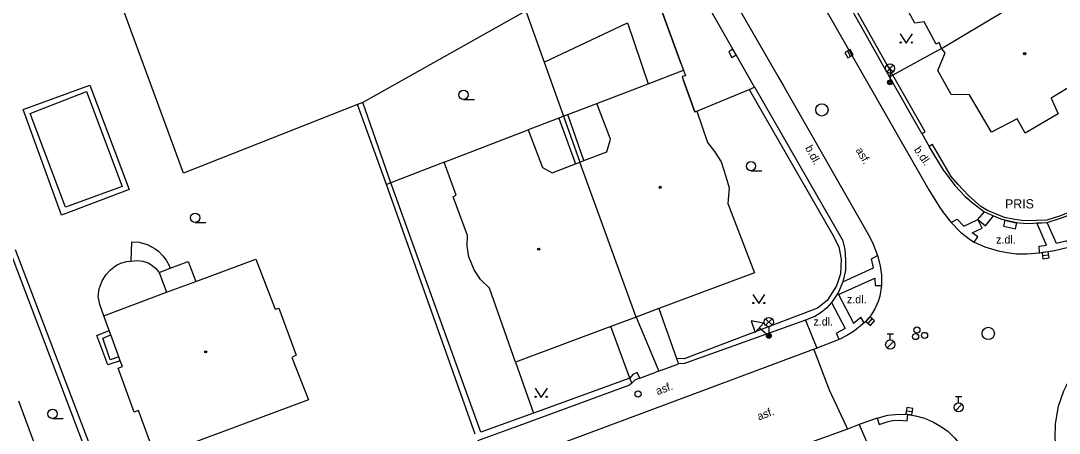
# Model space of a CAD drawing. Extents: x -600391 to -599491, y -1160176 to -1159402.
# Drawn here: x -600309.3 to -600225, y -1159677.9 to -1159644.4 of the extents above; entities that cross this region are included whole.
import ezdxf

# ---------------------------------------------------------------- set-up
doc = ezdxf.new("R2010")
doc.units = 0
for name, color, linetype in [('Level 10', 7, 'Continuous'), ('Level 11', 7, 'Continuous'), ('Level 24', 7, 'Continuous'), ('Level 27', 7, 'Continuous'), ('Level 28', 7, 'Continuous'), ('Level 33', 7, 'Continuous'), ('Level 34', 7, 'Continuous'), ('Level 36', 7, 'Continuous'), ('Level 39', 7, 'Continuous'), ('Level 40', 7, 'Continuous'), ('Level 41', 7, 'Continuous'), ('Level 5', 7, 'Continuous'), ('Level 6', 7, 'Continuous'), ('Level 7', 7, 'Continuous'), ('Level 8', 7, 'Continuous')]:
    doc.layers.add(name, color=color, linetype=linetype)

msp = doc.modelspace()

# ---------------------------------------------------------------- linework, layer by layer
at = {"layer": 'Level 10'}
for points in [[(-600256.34, -1159621.82), (-600242.433, -1159646.16), (-600235.57, -1159658.17)], [(-600261.06, -1159625.97), (-600247.824, -1159648.932), (-600247.33, -1159649.79), (-600240.39, -1159661.95)], [(-600235.57, -1159658.17), (-600234.72, -1159659.51), (-600234.38, -1159660.03), (-600233.75, -1159660.82)], [(-600233.75, -1159660.82), (-600233, -1159661.61), (-600232.18, -1159662.23), (-600231.9, -1159662.42)], [(-600240.39, -1159661.95), (-600240.09, -1159662.59), (-600239.74, -1159663.51)], [(-600231.9, -1159662.42), (-600231.01, -1159662.81), (-600229.93, -1159663.12), (-600229.22, -1159663.27), (-600228.46, -1159663.36), (-600227.59, -1159663.37), (-600226.62, -1159663.29), (-600226.58, -1159663.28)], [(-600226.58, -1159663.28), (-600225.37, -1159663.1), (-600224.23, -1159662.82)], [(-600239.74, -1159663.51), (-600239.53, -1159664.34), (-600239.42, -1159665.11), (-600239.4, -1159665.93)], [(-600239.4, -1159665.93), (-600239.56, -1159666.8), (-600239.68, -1159667.24), (-600239.79, -1159667.49), (-600239.94, -1159667.83), (-600240.34, -1159668.44), (-600240.82, -1159668.98)], [(-600240.82, -1159668.98), (-600241.6, -1159669.61), (-600242.17, -1159669.96), (-600242.84, -1159670.31)], [(-600242.84, -1159670.31), (-600244.66, -1159671.02)], [(-600314.46, -1159697.07), (-600271.47, -1159681.01), (-600268.37, -1159679.85), (-600267.983, -1159679.712), (-600253.41, -1159674.27), (-600244.93, -1159671.11)], [(-600244.93, -1159671.11), (-600244.66, -1159671.02)], [(-600224.35, -1159682.57), (-600224.7, -1159681.62), (-600225.05, -1159680.48), (-600225.18, -1159679.65), (-600225.32, -1159678.37), (-600225.29, -1159677.17), (-600225.05, -1159675.73), (-600224.62, -1159674.49), (-600223.97, -1159673.19), (-600223.52, -1159672.49), (-600222.84, -1159671.66)], [(-600239.75, -1159676.71), (-600238.9, -1159676.47), (-600238.01, -1159676.38), (-600237.27, -1159676.41)], [(-600237.27, -1159676.41), (-600236.64, -1159676.52), (-600235.93, -1159676.72), (-600235.2, -1159677.03), (-600234.54, -1159677.41), (-600234.01, -1159677.8), (-600233.49, -1159678.3), (-600232.89, -1159679), (-600232.42, -1159679.76)], [(-600241.23, -1159677.22), (-600242.17, -1159677.59)], [(-600239.75, -1159676.71), (-600241.23, -1159677.22)], [(-600242.17, -1159677.59), (-600247.8, -1159679.64), (-600250.68, -1159680.71), (-600263.57, -1159685.48), (-600267.36, -1159686.89), (-600267.56, -1159686.96), (-600310.97, -1159703.03), (-600314.42, -1159704.28), (-600314.44, -1159704.29), (-600316.91, -1159705.21)]]:
    msp.add_lwpolyline(points, dxfattribs=at)
at = {"layer": 'Level 11'}
for points in [[(-600249.71, -1159649.83), (-600251.21, -1159647.22), (-600251.48, -1159646.75), (-600253.71, -1159642.85), (-600254.31, -1159641.81), (-600256.76, -1159637.53), (-600257, -1159637.11)], [(-600251.48, -1159646.75), (-600251.81, -1159646.96), (-600251.57, -1159647.42), (-600251.21, -1159647.22)], [(-600309.1, -1159651.65), (-600303.69, -1159649.68), (-600300.49, -1159658.14), (-600305.97, -1159660.23), (-600309.1, -1159651.65)], [(-600305.67, -1159659.58), (-600308.52, -1159651.98), (-600303.96, -1159650.18), (-600301.07, -1159657.89), (-600305.67, -1159659.58)], [(-600264.89, -1159652.06), (-600262.51, -1159651.15)], [(-600265.6, -1159652.34), (-600268.09, -1159653.3)], [(-600274.92, -1159655.92), (-600279.25, -1159657.59)], [(-600279.25, -1159657.59), (-600279.61, -1159657.74)], [(-600233.75, -1159660.82), (-600233.28, -1159660.55), (-600232.73, -1159661.11), (-600231.58, -1159660.59)], [(-600231.9, -1159662.42), (-600231.59, -1159661.98), (-600232.05, -1159661.67), (-600231.23, -1159661.29), (-600231.58, -1159660.59)], [(-600231.58, -1159660.59), (-600231.06, -1159659.95)], [(-600231.58, -1159660.59), (-600230.97, -1159661.09), (-600230.33, -1159660.29)], [(-600226.58, -1159663.28), (-600226.61, -1159662.75), (-600226.01, -1159662.66), (-600226.81, -1159660.86)], [(-600225.2, -1159662.53), (-600225.97, -1159660.81)], [(-600224.23, -1159662.82), (-600224.33, -1159662.3), (-600225.2, -1159662.53)], [(-600300.33, -1159663.95), (-600300.28, -1159662.4)], [(-600300.28, -1159662.4), (-600299.68, -1159662.43), (-600299.03, -1159662.61), (-600298.56, -1159662.84), (-600298.37, -1159662.96), (-600298.11, -1159663.16), (-600297.75, -1159663.52), (-600297.48, -1159663.89), (-600297.24, -1159664.32), (-600297.16, -1159664.53)], [(-600297.16, -1159664.53), (-600295.7, -1159663.99), (-600295.07, -1159665.6)], [(-600242.54, -1159665.63), (-600240.05, -1159664.49), (-600240.23, -1159663.78), (-600239.74, -1159663.51)], [(-600298.05, -1159664.88), (-600297.16, -1159664.53)], [(-600242.9, -1159666.68), (-600239.94, -1159665.33), (-600239.93, -1159665.93)], [(-600302.54, -1159668.41), (-600297.47, -1159666.49)], [(-600239.93, -1159665.93), (-600239.4, -1159665.93)], [(-600243.48, -1159667.31), (-600242.36, -1159669.44)], [(-600242.9, -1159666.68), (-600241.69, -1159669)], [(-600257.5, -1159667.81), (-600256.05, -1159671.86)], [(-600245.59, -1159668.74), (-600244.66, -1159671.02)], [(-600241.69, -1159669), (-600241.08, -1159668.5)], [(-600240.82, -1159668.98), (-600241.08, -1159668.5)], [(-600301.21, -1159672.04), (-600302.21, -1159672.38), (-600303.12, -1159670), (-600302.11, -1159669.59)], [(-600259.84, -1159673.46), (-600261.39, -1159669.26)], [(-600242.36, -1159669.44), (-600243.06, -1159669.81)], [(-600242.84, -1159670.31), (-600243.06, -1159669.81)], [(-600301.33, -1159671.72), (-600302.02, -1159671.97), (-600302.63, -1159670.21), (-600301.99, -1159669.93)], [(-600244.93, -1159671.11), (-600244.83, -1159671.36), (-600243.65, -1159674.4), (-600242.28, -1159677.35), (-600242.17, -1159677.59)], [(-600269.13, -1159672.15), (-600267.67, -1159676.3)], [(-600256.05, -1159671.86), (-600255.9, -1159672.29)], [(-600259.69, -1159673.87), (-600259.84, -1159673.46)], [(-600239.75, -1159676.71), (-600239.61, -1159677.22), (-600238.88, -1159676.98), (-600238.52, -1159676.91), (-600238, -1159676.87), (-600237.32, -1159676.92), (-600237.27, -1159676.41)], [(-600241.23, -1159677.22), (-600240.31, -1159679.36)]]:
    msp.add_lwpolyline(points, dxfattribs=at)
at = {"layer": 'Level 24'}
msp.add_lwpolyline([(-600229.511, -1159661.132), (-600228.532, -1159661.338), (-600228.429, -1159660.848), (-600229.408, -1159660.642)], close=True, dxfattribs=at)
at = {"layer": 'Level 27'}
for p, q in [((-600242.171, -1159646.901), (-600241.929, -1159647.339)), ((-600226.338, -1159663.512), (-600225.842, -1159663.448)), ((-600240.492, -1159669.021), (-600240.168, -1159668.639)), ((-600237.407, -1159676.101), (-600236.913, -1159676.179))]:
    msp.add_line(p, q, dxfattribs=at)
for points in [[(-600242.39, -1159647.022), (-600242.148, -1159647.46), (-600241.71, -1159647.218), (-600241.952, -1159646.78)], [(-600226.306, -1159663.76), (-600225.81, -1159663.696), (-600225.874, -1159663.2), (-600226.37, -1159663.264)], [(-600240.301, -1159669.182), (-600239.978, -1159668.801), (-600240.359, -1159668.478), (-600240.682, -1159668.859)], [(-600237.446, -1159676.347), (-600236.952, -1159676.426), (-600236.874, -1159675.933), (-600237.367, -1159675.854)]]:
    msp.add_lwpolyline(points, close=True, dxfattribs=at)
for centre in [(-600244.25, -1159651.68), (-600230.74, -1159669.83)]:
    msp.add_circle(centre, 0.5, dxfattribs=at)
at = {"layer": 'Level 28'}
for p, q in [((-600238.95, -1159669.855), (-600238.45, -1159669.855)), ((-600238.7, -1159670.355), (-600238.7, -1159669.855)), ((-600238.958, -1159671.002), (-600238.428, -1159670.472)), ((-600233.408, -1159676.102), (-600232.878, -1159675.572)), ((-600233.4, -1159674.955), (-600232.9, -1159674.955)), ((-600233.15, -1159675.455), (-600233.15, -1159674.955))]:
    msp.add_line(p, q, dxfattribs=at)
for centre, radius in [((-600236.65, -1159670.08), 0.25), ((-600236.54, -1159669.55), 0.25), ((-600235.92, -1159669.99), 0.25), ((-600238.7, -1159670.73), 0.375), ((-600259.17, -1159674.75), 0.25), ((-600233.15, -1159675.83), 0.375)]:
    msp.add_circle(centre, radius, dxfattribs=at)
at = {"layer": 'Level 33'}
for p, q in [((-600238.985, -1159648.58), (-600238.455, -1159648.05)), ((-600238.985, -1159648.05), (-600238.455, -1159648.58)), ((-600238.72, -1159648.69), (-600238.72, -1159649.44)), ((-600248.825, -1159669.17), (-600248.295, -1159668.64)), ((-600248.825, -1159668.64), (-600248.295, -1159669.17)), ((-600248.56, -1159669.28), (-600248.56, -1159670.03))]:
    msp.add_line(p, q, dxfattribs=at)
for centre, radius in [((-600238.72, -1159648.315), 0.375), ((-600238.72, -1159649.44), 0.2), ((-600238.72, -1159649.44), 0.145), ((-600238.72, -1159649.44), 0.0876), ((-600248.56, -1159668.905), 0.375), ((-600248.56, -1159670.03), 0.2), ((-600248.56, -1159670.03), 0.145), ((-600248.56, -1159670.03), 0.0876)]:
    msp.add_circle(centre, radius, dxfattribs=at)
at = {"layer": 'Level 34'}
msp.add_line((-600249.328, -1159669.362), (-600248.56, -1159670.03), dxfattribs=at)
msp.add_lwpolyline([(-600249.656, -1159669.739), (-600249, -1159668.985), (-600249.982, -1159668.794)], close=True, dxfattribs=at)
at = {"layer": 'Level 36'}
for p, q in [((-600273.34, -1159650.835), (-600272.465, -1159650.835)), ((-600250.01, -1159656.625), (-600249.135, -1159656.625)), ((-600295.13, -1159660.815), (-600294.255, -1159660.815)), ((-600306.71, -1159676.735), (-600305.835, -1159676.735))]:
    msp.add_line(p, q, dxfattribs=at)
for points in [[(-600237.9, -1159645.51), (-600237.4, -1159646.26), (-600236.9, -1159645.51)], [(-600249.87, -1159666.66), (-600249.37, -1159667.41), (-600248.87, -1159666.66)], [(-600267.54, -1159674.28), (-600267.04, -1159675.03), (-600266.54, -1159674.28)]]:
    msp.add_lwpolyline(points, dxfattribs=at)
for centre, radius in [((-600237.85, -1159646.21), 0.05), ((-600236.951, -1159646.21), 0.05), ((-600273.34, -1159650.46), 0.375), ((-600250.01, -1159656.25), 0.375), ((-600295.13, -1159660.44), 0.375), ((-600249.82, -1159667.36), 0.05), ((-600248.921, -1159667.36), 0.05), ((-600267.49, -1159674.98), 0.05), ((-600266.591, -1159674.98), 0.05), ((-600306.71, -1159676.36), 0.375)]:
    msp.add_circle(centre, radius, dxfattribs=at)
at = {"layer": 'Level 39'}
for centre, radius in [((-600227.78, -1159647.12), 0.09), ((-600227.78, -1159647.12), 0.0398), ((-600257.38, -1159657.97), 0.09), ((-600257.38, -1159657.97), 0.0398), ((-600267.24, -1159662.99), 0.09), ((-600267.24, -1159662.99), 0.0398), ((-600294.28, -1159671.32), 0.09), ((-600294.28, -1159671.32), 0.0398)]:
    msp.add_circle(centre, radius, dxfattribs=at)
at = {"layer": 'Level 5'}
for points in [[(-600234.53, -1159646.7), (-600226.16, -1159641.67)], [(-600236.71, -1159644.63), (-600237.67, -1159642.86)], [(-600268.23, -1159643.8), (-600266.79, -1159647.81)], [(-600257.18, -1159643.79), (-600255.69, -1159647.89)], [(-600235.95, -1159644.53), (-600236.71, -1159644.63)], [(-600234.97, -1159646.35), (-600235.95, -1159644.53)], [(-600266.79, -1159647.81), (-600260.04, -1159644.61)], [(-600260.04, -1159644.61), (-600258.35, -1159649.57)], [(-600234.73, -1159646.2), (-600234.97, -1159646.35)], [(-600234.53, -1159646.7), (-600234.73, -1159646.2)], [(-600234.85, -1159648.48), (-600234.24, -1159647.04)], [(-600234.24, -1159647.04), (-600234.53, -1159646.7)], [(-600255.69, -1159647.89), (-600255.49, -1159648.45)], [(-600258.35, -1159649.57), (-600255.49, -1159648.45)], [(-600255.49, -1159648.45), (-600255.32, -1159648.91)], [(-600233.76, -1159650.43), (-600234.85, -1159648.48)], [(-600221.27, -1159648.07), (-600225.65, -1159650.73)], [(-600262.51, -1159651.15), (-600258.35, -1159649.57)], [(-600255.32, -1159648.91), (-600255.59, -1159648.97)], [(-600255.59, -1159648.97), (-600255.48, -1159649.3)], [(-600255.48, -1159649.3), (-600254.57, -1159651.84)], [(-600232.26, -1159650.45), (-600233.76, -1159650.43)], [(-600230.47, -1159653.48), (-600232.26, -1159650.45)], [(-600261.4, -1159654.06), (-600262.51, -1159651.15)], [(-600225.65, -1159650.73), (-600225.07, -1159652)], [(-600254.57, -1159651.84), (-600254.41, -1159651.78)], [(-600254.41, -1159651.78), (-600253.55, -1159654.34)], [(-600225.07, -1159652), (-600227.76, -1159653.58)], [(-600228.4, -1159652.41), (-600230.47, -1159653.48)], [(-600227.76, -1159653.58), (-600228.4, -1159652.41)], [(-600274.92, -1159655.92), (-600268.09, -1159653.3)], [(-600268.09, -1159653.3), (-600266.93, -1159656.35)], [(-600261.71, -1159655.09), (-600261.4, -1159654.06)], [(-600253.55, -1159654.34), (-600252.98, -1159655.06)], [(-600263.57, -1159655.8), (-600261.71, -1159655.09)], [(-600252.98, -1159655.06), (-600252.44, -1159655.89)], [(-600273.93, -1159658.6), (-600274.92, -1159655.92)], [(-600266.93, -1159656.35), (-600266.16, -1159656.79)], [(-600266.16, -1159656.79), (-600264.26, -1159656.06)], [(-600264.26, -1159656.06), (-600263.9, -1159655.92)], [(-600263.9, -1159655.92), (-600263.57, -1159655.8)], [(-600259.33, -1159668.5), (-600263.9, -1159655.92)], [(-600252.44, -1159655.89), (-600252.06, -1159657.09)], [(-600252.06, -1159657.09), (-600251.78, -1159658)], [(-600251.78, -1159658), (-600251.89, -1159659.27)], [(-600274.19, -1159658.74), (-600273.93, -1159658.6)], [(-600273.02, -1159661.88), (-600274.19, -1159658.74)], [(-600251.89, -1159659.27), (-600249.71, -1159664.91)], [(-600273.06, -1159662.75), (-600273.02, -1159661.88)], [(-600272.91, -1159663.6), (-600273.06, -1159662.75)], [(-600300.7, -1159664), (-600300.33, -1159663.95)], [(-600300.33, -1159663.95), (-600299.85, -1159663.9)], [(-600299.85, -1159663.9), (-600299.38, -1159663.96)], [(-600299.38, -1159663.96), (-600298.96, -1159664.11)], [(-600295.07, -1159665.6), (-600290.21, -1159663.81)], [(-600290.21, -1159663.81), (-600288.63, -1159667.85)], [(-600272.49, -1159664.66), (-600272.91, -1159663.6)], [(-600302.35, -1159665.04), (-600302.01, -1159664.66)], [(-600302.01, -1159664.66), (-600301.6, -1159664.34)], [(-600301.6, -1159664.34), (-600301.46, -1159664.27)], [(-600301.46, -1159664.27), (-600301.17, -1159664.13)], [(-600301.17, -1159664.13), (-600300.7, -1159664)], [(-600298.96, -1159664.11), (-600298.64, -1159664.29)], [(-600298.64, -1159664.29), (-600298.35, -1159664.53)], [(-600298.35, -1159664.53), (-600298.05, -1159664.88)], [(-600271.98, -1159665.45), (-600272.49, -1159664.66)], [(-600302.92, -1159666.2), (-600302.69, -1159665.56)], [(-600302.69, -1159665.56), (-600302.35, -1159665.04)], [(-600298.05, -1159664.88), (-600297.47, -1159666.49)], [(-600297.47, -1159666.49), (-600295.07, -1159665.6)], [(-600271.23, -1159666.16), (-600271.98, -1159665.45)], [(-600249.71, -1159664.91), (-600257.5, -1159667.81)], [(-600303, -1159666.84), (-600302.92, -1159666.2)], [(-600269.13, -1159672.15), (-600271.23, -1159666.16)], [(-600302.88, -1159667.47), (-600303, -1159666.84)], [(-600302.54, -1159668.41), (-600302.88, -1159667.47)], [(-600288.63, -1159667.85), (-600288.34, -1159667.77)], [(-600288.34, -1159667.77), (-600286.92, -1159671.6)], [(-600257.5, -1159667.81), (-600259.33, -1159668.5)], [(-600302.11, -1159669.59), (-600302.54, -1159668.41)], [(-600259.33, -1159668.5), (-600261.39, -1159669.26)], [(-600301.99, -1159669.93), (-600302.11, -1159669.59)], [(-600261.39, -1159669.26), (-600269.13, -1159672.15)], [(-600301.33, -1159671.72), (-600301.99, -1159669.93)], [(-600301.21, -1159672.04), (-600301.33, -1159671.72)], [(-600301.04, -1159672.5), (-600301.21, -1159672.04)], [(-600286.92, -1159671.6), (-600287.29, -1159671.79)], [(-600287.29, -1159671.79), (-600285.93, -1159675.22)], [(-600301.38, -1159672.64), (-600301.04, -1159672.5)], [(-600300.08, -1159676.22), (-600301.38, -1159672.64)], [(-600309.47, -1159675.3), (-600306.86, -1159682.41)], [(-600285.93, -1159675.22), (-600298.35, -1159679.84)], [(-600299.72, -1159676.09), (-600300.08, -1159676.22)], [(-600298.35, -1159679.84), (-600299.72, -1159676.09)]]:
    msp.add_lwpolyline(points, dxfattribs=at)
at = {"layer": 'Level 6'}
for points in [[(-600255.69, -1159647.89), (-600257.18, -1159643.79)], [(-600254.57, -1159651.84), (-600255.48, -1159649.3)]]:
    msp.add_lwpolyline(points, dxfattribs=at)
at = {"layer": 'Level 7'}
for points in [[(-600238.75, -1159649), (-600240.9, -1159645.19), (-600244.59, -1159638.66)], [(-600238.49, -1159648.85), (-600244.32, -1159638.51)], [(-600281.95, -1159651.25), (-600296.09, -1159656.81), (-600301.34, -1159642.54)], [(-600268.3, -1159643.66), (-600281.53, -1159651.09)], [(-600234.53, -1159646.7), (-600238.49, -1159648.86)], [(-600266.79, -1159647.81), (-600265.22, -1159652.19)], [(-600238.49, -1159648.86), (-600238.75, -1159649)], [(-600236.14, -1159653.6), (-600238.75, -1159649)], [(-600238.49, -1159648.86), (-600238.49, -1159648.85)], [(-600235.88, -1159653.45), (-600238.49, -1159648.86)], [(-600254.41, -1159651.78), (-600250.16, -1159650.02)], [(-600250.16, -1159650.02), (-600249.71, -1159649.83)], [(-600250.16, -1159650.02), (-600243.41, -1159661.73)], [(-600242.58, -1159662.23), (-600249.67, -1159649.89), (-600249.71, -1159649.83)], [(-600281.53, -1159651.09), (-600281.95, -1159651.25)], [(-600279.61, -1159657.74), (-600281.95, -1159651.25)], [(-600279.25, -1159657.59), (-600281.53, -1159651.09)], [(-600265.22, -1159652.19), (-600265.6, -1159652.34)], [(-600265.22, -1159652.19), (-600264.89, -1159652.06)], [(-600265.22, -1159652.19), (-600263.9, -1159655.92)], [(-600263.57, -1159655.8), (-600264.89, -1159652.06)], [(-600265.6, -1159652.34), (-600264.26, -1159656.06)], [(-600236.14, -1159653.6), (-600235.88, -1159653.45)], [(-600235.28, -1159654.49), (-600235.54, -1159654.64)], [(-600234.32, -1159656.65), (-600235.54, -1159654.64)], [(-600233.75, -1159657.08), (-600235.28, -1159654.49)], [(-600234.32, -1159656.65), (-600233.47, -1159657.81), (-600232.63, -1159658.71), (-600231.94, -1159659.27), (-600231.1, -1159659.93), (-600231.06, -1159659.95)], [(-600223.54, -1159659.75), (-600224.89, -1159660.27), (-600226, -1159660.62), (-600226.83, -1159660.67), (-600227.84, -1159660.68), (-600228.6, -1159660.59), (-600229.42, -1159660.41), (-600230.8, -1159659.86), (-600231.35, -1159659.51), (-600232.36, -1159658.62), (-600233.22, -1159657.71), (-600233.75, -1159657.08)], [(-600272.39, -1159678.01), (-600279.61, -1159657.74)], [(-600259.84, -1159673.46), (-600267.67, -1159676.3), (-600271.94, -1159677.85), (-600279.25, -1159657.59)], [(-600231.06, -1159659.95), (-600230.33, -1159660.29)], [(-600230.33, -1159660.29), (-600229.72, -1159660.52), (-600229.17, -1159660.69), (-600228.62, -1159660.81), (-600227.88, -1159660.88), (-600227.29, -1159660.89), (-600226.81, -1159660.86)], [(-600225.97, -1159660.81), (-600224.96, -1159660.51), (-600223.53, -1159659.97)], [(-600226.81, -1159660.86), (-600226.39, -1159660.84), (-600225.97, -1159660.81)], [(-600243.41, -1159661.73), (-600242.87, -1159662.79), (-600242.69, -1159663.8), (-600242.75, -1159665), (-600243.06, -1159665.96), (-600243.83, -1159667.15), (-600244.6, -1159667.78)], [(-600242.58, -1159662.23), (-600242.38, -1159663.02), (-600242.33, -1159663.84), (-600242.33, -1159664.72), (-600242.54, -1159665.63)], [(-600300.06, -1159688.4), (-600309.71, -1159663.04)], [(-600310.15, -1159663.21), (-600300.48, -1159688.68), (-600304.08, -1159690.02)], [(-600242.54, -1159665.63), (-600242.92, -1159666.53), (-600243.48, -1159667.31)], [(-600243.48, -1159667.31), (-600243.84, -1159667.74), (-600244.31, -1159668.14), (-600244.82, -1159668.44)], [(-600244.6, -1159667.78), (-600255.44, -1159671.89), (-600256.05, -1159671.86)], [(-600259.33, -1159668.5), (-600257.5, -1159672.89)], [(-600245.59, -1159668.74), (-600255.41, -1159672.27), (-600255.9, -1159672.29)], [(-600244.82, -1159668.44), (-600245.59, -1159668.74)], [(-600259.04, -1159673.46), (-600259.25, -1159672.99), (-600259.59, -1159673.15), (-600259.84, -1159673.46)], [(-600257.5, -1159672.89), (-600257.74, -1159672.97)], [(-600257.26, -1159672.8), (-600257.5, -1159672.89)], [(-600259.69, -1159673.87), (-600259.86, -1159674.04), (-600268.85, -1159677.32), (-600269.24, -1159677.46), (-600272.2, -1159678.54)], [(-600259.04, -1159673.46), (-600259.41, -1159673.6), (-600259.69, -1159673.87)]]:
    msp.add_lwpolyline(points, dxfattribs=at)
at = {"layer": 'Level 8'}
for points in [[(-600236.14, -1159653.6), (-600235.54, -1159654.64)], [(-600257.26, -1159672.8), (-600255.9, -1159672.29)], [(-600259.04, -1159673.46), (-600257.74, -1159672.97)]]:
    msp.add_lwpolyline(points, dxfattribs=at)

# ---------------------------------------------------------------- texts
at = {"layer": 'Level 40'}
for s, rotation, p in [('b.dl.', 298.23, (-600245.63, -1159654.76)), ('b.dl.', 304.18, (-600236.81, -1159654.92)), ('asf.', 300.34, (-600241.53, -1159654.95)), ('asf.', 20, (-600257.6, -1159674.84)), ('asf.', 20.52, (-600249.37, -1159676.9))]:
    msp.add_text(s, height=0.65, rotation=rotation, dxfattribs=at).set_placement(p)
for p in [(-600230.11, -1159662.53), (-600230.11, -1159662.53), (-600242.22, -1159667.38), (-600242.22, -1159667.38), (-600244.94, -1159669.19), (-600244.94, -1159669.19)]:
    msp.add_text('z.dl.', height=0.65, dxfattribs=at).set_placement(p)
at = {"layer": 'Level 41'}
msp.add_text('PRIS', height=0.75, dxfattribs=at).set_placement((-600229.38, -1159659.68))
msp.add_text('PRIS', height=0.75, dxfattribs=at).set_placement((-600229.38, -1159659.68))

doc.saveas('drawing.dxf')
